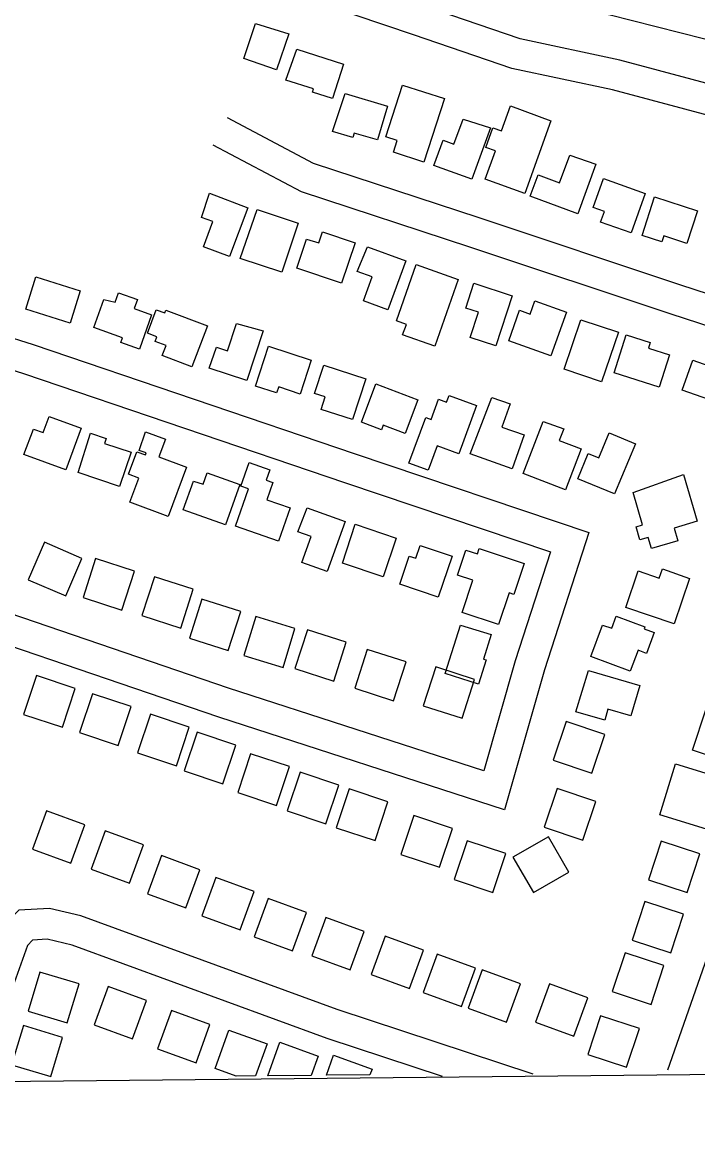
# Model space of a CAD drawing. Extents: x 3625074 to 3663148, y 511451 to 537151.
# Drawn here: x 3634774 to 3635435, y 516860 to 517952 of the extents above; entities that cross this region are included whole.
import ezdxf

# ---------------------------------------------------------------- set-up
doc = ezdxf.new("R2010")
doc.units = 0
for name, color, linetype in [('V-BLDG-OTLN', 7, 'Continuous'), ('V-GRID-FRAM', 7, 'Continuous'), ('V-RAIL-TRAK', 7, 'Continuous'), ('V-ROAD-CNTR', 7, 'Continuous')]:
    doc.layers.add(name, color=color, linetype=linetype)

msp = doc.modelspace()

# ---------------------------------------------------------------- linework, layer by layer
at = {"layer": 'V-BLDG-OTLN'}
for p, q in [((3635002.3, 516920.5), (3634983.2, 516920.3)), ((3635056.8, 516921.1), (3635014.1, 516920.6)), ((3635114.3, 516921.7), (3635071.6, 516921.2))]:
    msp.add_line(p, q, dxfattribs=at)
for points in [[(3635034.7, 517940.9), (3635022.8, 517905.9), (3634990.6, 517916.8), (3635002.2, 517951.1)], [(3635042.6, 517926.1), (3635088.5, 517911.4), (3635077.7, 517877.6), (3635058, 517884), (3635058.9, 517887), (3635032, 517895.6)], [(3635187.3, 517877.6), (3635166.9, 517815.5), (3635137.3, 517825.3), (3635141, 517836.6), (3635129.7, 517840.3), (3635146.3, 517890.7)], [(3635089.9, 517882.6), (3635131.5, 517870.1), (3635121.6, 517837.1), (3635098.8, 517843.9), (3635097.5, 517839.5), (3635077.6, 517845.5)], [(3635291.4, 517855.8), (3635265.9, 517784.7), (3635227.2, 517798.6), (3635237.2, 517826.3), (3635227.7, 517829.7), (3635234.7, 517849), (3635243.1, 517846), (3635251.8, 517870.4)], [(3635205.5, 517857.4), (3635232.3, 517849), (3635214.1, 517798.6), (3635176.9, 517812.1), (3635185.9, 517836.8), (3635196.6, 517833)], [(3635335.7, 517813.3), (3635317.8, 517764.7), (3635271.2, 517781.9), (3635278.9, 517802.9), (3635300, 517795.1), (3635310, 517822.1)], [(3635383.9, 517784.6), (3635370.2, 517746), (3635340.1, 517756.6), (3635343.9, 517767.2), (3635332.8, 517771.1), (3635342.9, 517799.5)], [(3634949.3, 517761.3), (3634957, 517785), (3634994.8, 517770.7), (3634976.8, 517722.9), (3634951.1, 517732.5), (3634960.4, 517757.1)], [(3635393, 517781.3), (3635435, 517767.6), (3635424.7, 517735.8), (3635402.1, 517743.2), (3635400.1, 517737.2), (3635380.9, 517743.5)], [(3635003.9, 517768.9), (3635043.9, 517755.7), (3635028, 517707.5), (3634987.2, 517721)], [(3635052.1, 517739.9), (3635064.2, 517736.3), (3635067.8, 517747.1), (3635099.8, 517736.2), (3635086.5, 517696.9), (3635042.6, 517711.7)], [(3635112, 517732.3), (3635149.3, 517718.6), (3635131.8, 517670.7), (3635107.8, 517679.5), (3635116.4, 517702.9), (3635101.9, 517708.2)], [(3635159.6, 517715.1), (3635200.8, 517700.6), (3635177.8, 517635.1), (3635146.3, 517646.2), (3635150, 517656.5), (3635140.3, 517659.9)], [(3634787.1, 517703), (3634830.4, 517689.5), (3634820.5, 517657.7), (3634777.1, 517671.3)], [(3634853.6, 517681), (3634864.7, 517678.1), (3634868, 517687.3), (3634886.4, 517680.8), (3634883.3, 517672), (3634900.4, 517665.9), (3634888.4, 517632.3), (3634870.2, 517638.7), (3634871.8, 517643.3), (3634843.7, 517653.3)], [(3635216.2, 517696.7), (3635253.5, 517684.5), (3635237.5, 517635.4), (3635212.5, 517643.6), (3635220.6, 517668.3), (3635208.1, 517672.3)], [(3635260.9, 517670.4), (3635271.1, 517666.5), (3635275.8, 517679.5), (3635306.8, 517668.3), (3635291.6, 517625.7), (3635250.2, 517640.5)], [(3634955, 517655.2), (3634939.9, 517614.9), (3634910.8, 517625.9), (3634914.5, 517635.7), (3634903.8, 517639.7), (3634905.5, 517644.4), (3634896.3, 517647.9), (3634905, 517670.9), (3634913.3, 517667.8), (3634914.3, 517670.3)], [(3635009.6, 517650.2), (3634993.5, 517601.5), (3634956.9, 517613.5), (3634963.8, 517634.2), (3634974.8, 517630.5), (3634983.7, 517657.5)], [(3635320.8, 517660.9), (3635357.7, 517648.8), (3635341.2, 517600.2), (3635304.4, 517612.7)], [(3635387.1, 517633.1), (3635407.7, 517626.6), (3635397.6, 517595), (3635353.6, 517609.1), (3635365.4, 517646.4), (3635388.9, 517638.9)], [(3635025, 517595.2), (3635022.6, 517589.4), (3635002.1, 517596.1), (3635014.8, 517635.1), (3635056.8, 517621.4), (3635046, 517588.3)], [(3635069.1, 517616.6), (3635110.2, 517603.2), (3635097.3, 517563.3), (3635066.4, 517573.2), (3635070.4, 517585.4), (3635060.1, 517588.7)], [(3635476, 517608.1), (3635461.3, 517566.7), (3635449.3, 517571), (3635452.7, 517580.5), (3635420, 517592.1), (3635430.5, 517621.6), (3635456.3, 517612.4), (3635457.2, 517615.2)], [(3635120.1, 517598.2), (3635161.3, 517582.5), (3635148.9, 517549.6), (3635127.2, 517557.8), (3635125.5, 517553.2), (3635106, 517560.6)], [(3635191.8, 517586.9), (3635218.7, 517577), (3635201.4, 517529.7), (3635180, 517537.6), (3635171.3, 517513.7), (3635152.5, 517520.6), (3635168.9, 517565.3), (3635174.1, 517563.4), (3635181.3, 517583.2), (3635189.4, 517580.3)], [(3635233.8, 517584.9), (3635251.6, 517578.7), (3635243.6, 517555.9), (3635265.2, 517548.4), (3635253.7, 517515.2), (3635212.5, 517529.6)], [(3634800, 517566.4), (3634831.5, 517554.8), (3634816.5, 517513.9), (3634775.3, 517529.1), (3634784.6, 517554), (3634794.1, 517550.5)], [(3635284, 517561.5), (3635304.1, 517554.2), (3635299.7, 517542.8), (3635321.2, 517534.5), (3635305.7, 517494.5), (3635264.3, 517510.5)], [(3634828.3, 517511.3), (3634840.4, 517549.9), (3634855.7, 517544.8), (3634854.1, 517540), (3634880.2, 517531.2), (3634869, 517497.7)], [(3634894.5, 517551.3), (3634914, 517544), (3634907.6, 517526.7), (3634934.4, 517516.8), (3634916.5, 517468.5), (3634879.2, 517482.3), (3634888, 517506), (3634877.9, 517509.8), (3634886, 517531.7), (3634894.3, 517528.6), (3634895.1, 517530.6), (3634888.3, 517533.1)], [(3635348.7, 517550.3), (3635374.3, 517539.6), (3635354, 517490.5), (3635318, 517505.3), (3635328.2, 517530), (3635338.6, 517525.7)], [(3634996, 517521.2), (3635016.2, 517514.1), (3635012.6, 517503.8), (3635019, 517501.6), (3635013.2, 517484.8), (3635036.1, 517476.8), (3635024.7, 517444.3), (3634982.7, 517459), (3634995.4, 517495.5), (3634987.9, 517498.1)], [(3634941.4, 517502.9), (3634950.8, 517499.9), (3634954.9, 517511.2), (3634986.9, 517499.6), (3634972.7, 517460.1), (3634931.4, 517475)], [(3635372.2, 517491.9), (3635421.5, 517509.4), (3635434.8, 517463.7), (3635412.3, 517457.1), (3635416, 517444.6), (3635390, 517437.1), (3635386.8, 517447.9), (3635378.7, 517445.6), (3635375, 517458.3), (3635381.4, 517460.2)], [(3635052.7, 517476.8), (3635089.9, 517463.5), (3635072.4, 517414.5), (3635047.5, 517423.4), (3635056.6, 517448.8), (3635043.7, 517453.4)], [(3635099.9, 517460.8), (3635139.8, 517447), (3635127.3, 517409.4), (3635087.3, 517422.7)], [(3634779.5, 517406.4), (3634816.2, 517390.6), (3634832.1, 517427.3), (3634795.4, 517443.1)], [(3635163.5, 517440.1), (3635194.8, 517429.6), (3635181.2, 517389.5), (3635143.6, 517402.2), (3635152.8, 517429.5), (3635159.2, 517427.4)], [(3635221.3, 517436.9), (3635265.3, 517422.4), (3635255.3, 517392.1), (3635250.6, 517393.7), (3635240.3, 517362.6), (3635204.7, 517374.4), (3635215.1, 517406), (3635199.9, 517411), (3635208.1, 517435.5), (3635219.7, 517431.7)], [(3634833.2, 517389), (3634871.3, 517376.7), (3634883.6, 517414.8), (3634845.5, 517427.1)], [(3635427.4, 517407.5), (3635412.4, 517363.2), (3635365, 517379.3), (3635377.1, 517415), (3635397.7, 517408), (3635400.8, 517417.2)], [(3634890.8, 517371.3), (3634928.9, 517359), (3634941.2, 517397.1), (3634903.1, 517409.3)], [(3634937.4, 517349.3), (3634975.5, 517337.1), (3634987.7, 517375.2), (3634949.7, 517387.4)], [(3635342.1, 517361.9), (3635351.1, 517359.1), (3635355.5, 517370.8), (3635383.7, 517360.2), (3635383, 517358.4), (3635392.8, 517354.7), (3635385.2, 517334.3), (3635376.9, 517337.4), (3635369.2, 517316.8), (3635330.6, 517331.3)], [(3634990.8, 517332.1), (3635029.1, 517320.4), (3635040.8, 517358.7), (3635002.6, 517370.4)], [(3635202.9, 517362), (3635233.1, 517352.8), (3635225.5, 517328.8), (3635228.1, 517328), (3635220.6, 517304.3), (3635187.9, 517314.6)], [(3635040.7, 517319.4), (3635078.8, 517307.2), (3635091.1, 517345.3), (3635053, 517357.5)], [(3635099.3, 517300.1), (3635137.4, 517287.9), (3635149.7, 517325.9), (3635111.6, 517338.2)], [(3635166.5, 517283), (3635204.6, 517270.8), (3635216.8, 517308.8), (3635178.8, 517321.1)], [(3635328.3, 517317.6), (3635378.6, 517303), (3635369.9, 517273.1), (3635347.4, 517279.6), (3635344.3, 517268.8), (3635315.8, 517277)], [(3634825.6, 517299.9), (3634787.7, 517312.6), (3634775, 517274.6), (3634813, 517262)], [(3634880.3, 517282.2), (3634842.4, 517294.8), (3634829.8, 517256.9), (3634867.7, 517244.2)], [(3634937.3, 517262.1), (3634899.4, 517274.7), (3634886.7, 517236.8), (3634924.7, 517224.1)], [(3635443.6, 517279.9), (3635472.4, 517270.5), (3635469.2, 517260.7), (3635479.9, 517257.3), (3635469.8, 517226.6), (3635430.3, 517239.4)], [(3635306.6, 517267.7), (3635293.8, 517229.8), (3635331.7, 517217), (3635344.5, 517254.9)], [(3634982.9, 517244.5), (3634944.9, 517257.1), (3634932.3, 517219.2), (3634970.2, 517206.5)], [(3635035.3, 517223.5), (3634997.3, 517236.1), (3634984.7, 517198.2), (3635022.6, 517185.5)], [(3635083.8, 517205.3), (3635045.8, 517217.9), (3635033.2, 517180), (3635071.1, 517167.3)], [(3635467.8, 517209.4), (3635452.5, 517159.6), (3635398.4, 517176.2), (3635413.7, 517226)], [(3635131.9, 517188.9), (3635094, 517201.6), (3635081.3, 517163.6), (3635119.3, 517151)], [(3635297.7, 517202), (3635284.9, 517164.1), (3635322.8, 517151.3), (3635335.6, 517189.2)], [(3634783.6, 517142.5), (3634821.2, 517128.8), (3634834.9, 517166.3), (3634797.3, 517180.1)], [(3635195.1, 517162.8), (3635157.2, 517175.5), (3635144.5, 517137.5), (3635182.5, 517124.9)], [(3634841.1, 517123.1), (3634878.7, 517109.4), (3634892.4, 517146.9), (3634854.9, 517160.7)], [(3635289.1, 517154.8), (3635254.4, 517134.8), (3635274.4, 517100.2), (3635309.1, 517120.1)], [(3635247.4, 517138.2), (3635209.5, 517150.9), (3635196.8, 517112.9), (3635234.8, 517100.3)], [(3635425, 517100), (3635437.5, 517138.1), (3635399.5, 517150.5), (3635387, 517112.5)], [(3634896.3, 517098.7), (3634933.8, 517085), (3634947.6, 517122.5), (3634910, 517136.3)], [(3634949.6, 517077.3), (3634987.1, 517063.5), (3635000.9, 517101.1), (3634963.3, 517114.8)], [(3635000.7, 517056.7), (3635038.3, 517043), (3635052, 517080.6), (3635014.5, 517094.3)], [(3635409.1, 517041.1), (3635421.5, 517079.1), (3635383.5, 517091.5), (3635371.1, 517053.5)], [(3635057.4, 517038.1), (3635095, 517024.4), (3635108.7, 517061.9), (3635071.2, 517075.7)], [(3635115.5, 517020), (3635153.1, 517006.2), (3635166.8, 517043.8), (3635129.3, 517057.5)], [(3635166.4, 517002.2), (3635203.9, 516988.5), (3635217.7, 517026), (3635180.1, 517039.8)], [(3635389.7, 516990.6), (3635402.2, 517028.6), (3635364.2, 517041.1), (3635351.7, 517003.1)], [(3634791, 517022.3), (3634779.4, 516984), (3634817.6, 516972.4), (3634829.3, 517010.6)], [(3635210.4, 516986.8), (3635248, 516973.1), (3635261.8, 517010.6), (3635224.2, 517024.4)], [(3635276.5, 516973.3), (3635314.1, 516959.5), (3635327.8, 516997.1), (3635290.3, 517010.8)], [(3634895.4, 516994.5), (3634857.8, 517008.2), (3634844.1, 516970.6), (3634881.7, 516956.9)], [(3634957.5, 516971), (3634919.9, 516984.6), (3634906.3, 516947.1), (3634943.9, 516933.4)], [(3635365.7, 516929), (3635378.2, 516967), (3635340.2, 516979.4), (3635327.7, 516941.4)], [(3634774.8, 516969.8), (3634763.2, 516931.5), (3634801.5, 516919.9), (3634813.1, 516958.2)]]:
    msp.add_lwpolyline(points, close=True, dxfattribs=at)
for points in [[(3634983.2, 516920.3), (3634962.5, 516927.9), (3634976.1, 516965.5), (3635013.7, 516951.8)], [(3635013.7, 516951.8), (3635002.3, 516920.5)], [(3635014.1, 516920.6), (3635026.1, 516953.6), (3635063.7, 516939.9)], [(3635063.7, 516939.9), (3635056.8, 516921.1)], [(3635071.6, 516921.2), (3635078.7, 516940.8), (3635116.3, 516927.1)], [(3635116.3, 516927.1), (3635114.3, 516921.7)]]:
    msp.add_lwpolyline(points, dxfattribs=at)
at = {"layer": 'V-GRID-FRAM'}
msp.add_lwpolyline([(3629129.4, 535042.1), (3660791.6, 535359.9), (3660982, 517178), (3629304, 516860), (3629129.4, 535042.1)], dxfattribs=at)
at = {"layer": 'V-RAIL-TRAK'}
msp.add_lwpolyline([(3636595.6, 517657.9), (3636463.8, 517688.2), (3636321.3, 517722.4), (3636171.6, 517759.3), (3636160.5, 517762.1), (3636114.3, 517773.2), (3636038.7, 517791.4), (3635897.1, 517825.3), (3635766.7, 517856.8), (3635612.7, 517893.8), (3635487.4, 517924.3), (3635348.2, 517959.7), (3635214.9, 517998.6), (3635052.4, 518050.2), (3634910.9, 518099.5), (3634785.4, 518147.8), (3634663.5, 518197), (3634523, 518258.5), (3634397.9, 518316.9), (3634252.4, 518388.4), (3634144.6, 518443.1)], dxfattribs=at)
at = {"layer": 'V-ROAD-CNTR'}
for points in [[(3636084.6, 517734.9), (3636024.7, 517747.5), (3635890.8, 517783.8), (3635773.9, 517809.5), (3635622, 517848.8), (3635467.9, 517886.1), (3635359, 517915.2), (3635261.4, 517936.2), (3635166.6, 517968.3), (3635051.7, 518007.4), (3634949.1, 518036.9), (3634816.6, 518084.4), (3634748.8, 518108.1), (3634665.6, 518149.9), (3634553.4, 518199.2), (3634469.6, 518243.2), (3634359.1, 518296.4), (3634208.3, 518369), (3634192.4, 518369.4), (3634171.7, 518367.3), (3634162.2, 518359.8), (3634129.3, 518314.3), (3633995.4, 518077.9)], [(3635699, 517797.9), (3635614.7, 517819.7), (3635460.5, 517857), (3635352, 517886.1), (3635253.4, 517907.2), (3635156.9, 517939.9), (3635042.7, 517978.8), (3634939.9, 518008.3), (3634806.5, 518056.2), (3634737, 518080.5), (3634652.8, 518122.7), (3634540.4, 518172.1), (3634456.2, 518216.4), (3634414.3, 518236.5)], [(3634203, 517853.7), (3634415.8, 517764.5), (3634540.3, 517716.7), (3634652, 517678.5), (3634784.2, 517636.8), (3635099.9, 517529.7), (3635328.7, 517452.8), (3635285.3, 517318.3), (3635246, 517181), (3634966.3, 517271.7), (3634623.2, 517388.8)], [(3635640.5, 517622.7), (3635418.9, 517694.9), (3635221.4, 517760.7), (3635058.9, 517814.1), (3634974.6, 517858.6)], [(3635631.2, 517594.2), (3635409.5, 517666.4), (3635212, 517732.2), (3635047.2, 517786.4), (3634960.6, 517832)], [(3634718.9, 517626), (3634774.9, 517608.3), (3635090.3, 517501.3), (3635291.1, 517433.8), (3635256.6, 517327.1), (3635225.7, 517219.2), (3634975.8, 517300.1), (3634634.4, 517416.7)], [(3635406.1, 516926.4), (3635483.5, 517147.4), (3635540, 517316.6), (3635584.8, 517448.4), (3635613.7, 517540.6), (3635631.2, 517594.2)], [(3635274.2, 516922.4), (3635082.3, 516985.6), (3634831.1, 517077.4), (3634800.5, 517084.6), (3634770.4, 517082.9), (3634752.7, 517064.7), (3634716, 516962.7), (3634699.6, 516919.7)], [(3635185.3, 516920.1), (3635072.4, 516957.3), (3634822.5, 517048.6), (3634797.9, 517054.4), (3634783.8, 517053.6), (3634778.8, 517048.4), (3634744.1, 516952.2), (3634729.8, 516914.7)]]:
    msp.add_lwpolyline(points, dxfattribs=at)

doc.saveas('drawing.dxf')
